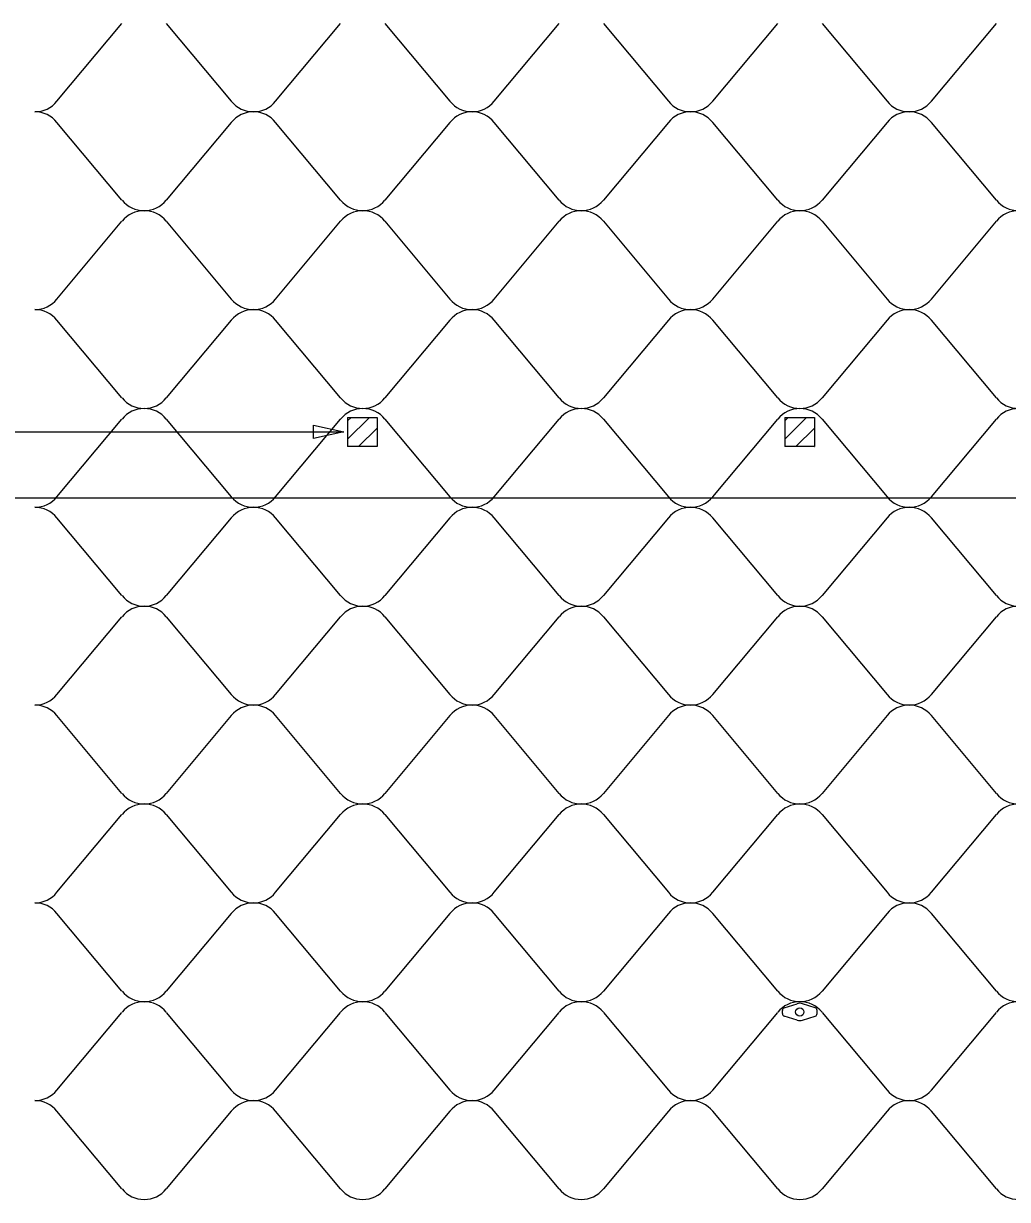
# Model space of a CAD drawing. Extents: x 638850 to 644908, y 297188 to 298900.
# Drawn here: x 641411 to 641514.3, y 297623 to 297746.5 of the extents above; entities that cross this region are included whole.
import ezdxf

# ---------------------------------------------------------------- set-up
doc = ezdxf.new("R2010")
doc.units = 0
for name, color, linetype in [('4', 7, 'Continuous'), ('5', 7, 'Continuous'), ('6', 7, 'Continuous')]:
    doc.layers.add(name, color=color, linetype=linetype)

msp = doc.modelspace()

# ---------------------------------------------------------------- linework, layer by layer
at = {"layer": '4'}
for p, q in [((641414.47, 297738.38), (641421.3, 297746.55)), ((641425.95, 297746.55), (641432.78, 297738.38)), ((641437.43, 297738.38), (641444.26, 297746.55)), ((641448.91, 297746.55), (641455.75, 297738.38)), ((641460.4, 297738.38), (641467.23, 297746.55)), ((641471.88, 297746.55), (641478.71, 297738.38)), ((641483.36, 297738.38), (641490.19, 297746.55)), ((641494.84, 297746.55), (641501.67, 297738.38)), ((641506.32, 297738.38), (641513.15, 297746.55)), ((641421.3, 297727.99), (641414.47, 297736.16)), ((641432.78, 297736.16), (641425.95, 297727.99)), ((641444.26, 297727.99), (641437.43, 297736.16)), ((641455.75, 297736.16), (641448.91, 297727.99)), ((641467.23, 297727.99), (641460.4, 297736.16)), ((641478.71, 297736.16), (641471.88, 297727.99)), ((641490.19, 297727.99), (641483.36, 297736.16)), ((641501.67, 297736.16), (641494.84, 297727.99)), ((641513.15, 297727.99), (641506.32, 297736.16)), ((641414.47, 297717.6), (641421.3, 297725.77)), ((641425.95, 297725.77), (641432.78, 297717.6)), ((641437.43, 297717.6), (641444.26, 297725.77)), ((641448.91, 297725.77), (641455.75, 297717.6)), ((641460.4, 297717.6), (641467.23, 297725.77)), ((641471.88, 297725.77), (641478.71, 297717.6)), ((641483.36, 297717.6), (641490.19, 297725.77)), ((641494.84, 297725.77), (641501.67, 297717.6)), ((641506.32, 297717.6), (641513.15, 297725.77)), ((641421.3, 297707.22), (641414.47, 297715.38)), ((641432.78, 297715.38), (641425.95, 297707.22)), ((641444.26, 297707.22), (641437.43, 297715.38)), ((641455.75, 297715.38), (641448.91, 297707.22)), ((641467.23, 297707.22), (641460.4, 297715.38)), ((641478.71, 297715.38), (641471.88, 297707.22)), ((641490.19, 297707.22), (641483.36, 297715.38)), ((641501.67, 297715.38), (641494.84, 297707.22)), ((641513.15, 297707.22), (641506.32, 297715.38)), ((641414.47, 297696.83), (641421.3, 297704.99)), ((641425.95, 297704.99), (641432.78, 297696.83)), ((641437.43, 297696.83), (641444.26, 297704.99)), ((641448.91, 297704.99), (641455.75, 297696.83)), ((641460.4, 297696.83), (641467.23, 297704.99)), ((641471.88, 297704.99), (641478.71, 297696.83)), ((641483.36, 297696.83), (641490.19, 297704.99)), ((641494.84, 297704.99), (641501.67, 297696.83)), ((641506.32, 297696.83), (641513.15, 297704.99)), ((641421.3, 297686.44), (641414.47, 297694.61)), ((641432.78, 297694.61), (641425.95, 297686.44)), ((641444.26, 297686.44), (641437.43, 297694.61)), ((641455.75, 297694.61), (641448.91, 297686.44)), ((641467.23, 297686.44), (641460.4, 297694.61)), ((641478.71, 297694.61), (641471.88, 297686.44)), ((641490.19, 297686.44), (641483.36, 297694.61)), ((641501.67, 297694.61), (641494.84, 297686.44)), ((641513.15, 297686.44), (641506.32, 297694.61)), ((641414.47, 297676.05), (641421.3, 297684.22)), ((641425.95, 297684.22), (641432.78, 297676.05)), ((641437.43, 297676.05), (641444.26, 297684.22)), ((641448.91, 297684.22), (641455.75, 297676.05)), ((641460.4, 297676.05), (641467.23, 297684.22)), ((641471.88, 297684.22), (641478.71, 297676.05)), ((641483.36, 297676.05), (641490.19, 297684.22)), ((641494.84, 297684.22), (641501.67, 297676.05)), ((641506.32, 297676.05), (641513.15, 297684.22)), ((641421.3, 297665.66), (641414.47, 297673.83)), ((641432.78, 297673.83), (641425.95, 297665.66)), ((641444.26, 297665.66), (641437.43, 297673.83)), ((641455.75, 297673.83), (641448.91, 297665.66)), ((641467.23, 297665.66), (641460.4, 297673.83)), ((641478.71, 297673.83), (641471.88, 297665.66)), ((641490.19, 297665.66), (641483.36, 297673.83)), ((641501.67, 297673.83), (641494.84, 297665.66)), ((641513.15, 297665.66), (641506.32, 297673.83)), ((641414.47, 297655.27), (641421.3, 297663.44)), ((641425.95, 297663.44), (641432.78, 297655.27)), ((641437.43, 297655.27), (641444.26, 297663.44)), ((641448.91, 297663.44), (641455.75, 297655.27)), ((641460.4, 297655.27), (641467.23, 297663.44)), ((641471.88, 297663.44), (641478.71, 297655.27)), ((641483.36, 297655.27), (641490.19, 297663.44)), ((641494.84, 297663.44), (641501.67, 297655.27)), ((641506.32, 297655.27), (641513.15, 297663.44)), ((641421.3, 297644.89), (641414.47, 297653.05)), ((641432.78, 297653.05), (641425.95, 297644.89)), ((641444.26, 297644.89), (641437.43, 297653.05)), ((641455.75, 297653.05), (641448.91, 297644.89)), ((641467.23, 297644.89), (641460.4, 297653.05)), ((641478.71, 297653.05), (641471.88, 297644.89)), ((641490.19, 297644.89), (641483.36, 297653.05)), ((641501.67, 297653.05), (641494.84, 297644.89)), ((641513.15, 297644.89), (641506.32, 297653.05)), ((641414.47, 297634.5), (641421.3, 297642.66)), ((641425.95, 297642.66), (641432.78, 297634.5)), ((641437.43, 297634.5), (641444.26, 297642.66)), ((641448.91, 297642.66), (641455.75, 297634.5)), ((641460.4, 297634.5), (641467.23, 297642.66)), ((641471.88, 297642.66), (641478.71, 297634.5)), ((641483.36, 297634.5), (641490.19, 297642.66)), ((641494.84, 297642.66), (641501.67, 297634.5)), ((641506.32, 297634.5), (641513.15, 297642.66)), ((641421.3, 297624.11), (641414.47, 297632.28)), ((641432.78, 297632.28), (641425.95, 297624.11)), ((641444.26, 297624.11), (641437.43, 297632.28)), ((641455.75, 297632.28), (641448.91, 297624.11)), ((641467.23, 297624.11), (641460.4, 297632.28)), ((641478.71, 297632.28), (641471.88, 297624.11)), ((641490.19, 297624.11), (641483.36, 297632.28)), ((641501.67, 297632.28), (641494.84, 297624.11)), ((641513.15, 297624.11), (641506.32, 297632.28))]:
    msp.add_line(p, q, dxfattribs=at)
for centre, start, end in [((641412.14, 297740.26), 270, 321.0518), ((641435.11, 297740.26), 218.9482, 270), ((641435.11, 297740.26), 270, 321.0518), ((641458.07, 297740.26), 218.9482, 270), ((641458.07, 297740.26), 270, 321.0518), ((641481.03, 297740.26), 218.9482, 270), ((641481.03, 297740.26), 270, 321.0518), ((641504, 297740.26), 218.9482, 270), ((641504, 297740.26), 270, 321.0518), ((641412.14, 297734.28), 38.9482, 90), ((641435.11, 297734.28), 90, 141.0518), ((641435.11, 297734.28), 38.9482, 90), ((641458.07, 297734.28), 90, 141.0518), ((641458.07, 297734.28), 38.9482, 90), ((641481.03, 297734.28), 90, 141.0518), ((641481.03, 297734.28), 38.9482, 90), ((641504, 297734.28), 90, 141.0518), ((641504, 297734.28), 38.9482, 90), ((641423.63, 297729.87), 218.9482, 270), ((641423.63, 297729.87), 270, 321.0518), ((641446.59, 297729.87), 218.9482, 270), ((641446.59, 297729.87), 270, 321.0518), ((641469.55, 297729.87), 218.9482, 270), ((641469.55, 297729.87), 270, 321.0518), ((641492.52, 297729.87), 218.9482, 270), ((641492.52, 297729.87), 270, 321.0518), ((641515.48, 297729.87), 218.9482, 270), ((641423.63, 297723.89), 90, 141.0518), ((641423.63, 297723.89), 38.9482, 90), ((641446.59, 297723.89), 90, 141.0518), ((641446.59, 297723.89), 38.9482, 90), ((641469.55, 297723.89), 90, 141.0518), ((641469.55, 297723.89), 38.9482, 90), ((641492.52, 297723.89), 90, 141.0518), ((641492.52, 297723.89), 38.9482, 90), ((641515.48, 297723.89), 90, 141.0518), ((641412.14, 297719.48), 270, 321.0518), ((641435.11, 297719.48), 218.9482, 270), ((641435.11, 297719.48), 270, 321.0518), ((641458.07, 297719.48), 218.9482, 270), ((641458.07, 297719.48), 270, 321.0518), ((641481.03, 297719.48), 218.9482, 270), ((641481.03, 297719.48), 270, 321.0518), ((641504, 297719.48), 218.9482, 270), ((641504, 297719.48), 270, 321.0518), ((641412.14, 297713.5), 38.9482, 90), ((641435.11, 297713.5), 90, 141.0518), ((641435.11, 297713.5), 38.9482, 90), ((641458.07, 297713.5), 90, 141.0518), ((641458.07, 297713.5), 38.9482, 90), ((641481.03, 297713.5), 90, 141.0518), ((641481.03, 297713.5), 38.9482, 90), ((641504, 297713.5), 90, 141.0518), ((641504, 297713.5), 38.9482, 90), ((641423.63, 297709.09), 218.9482, 270), ((641423.63, 297709.09), 270, 321.0518), ((641446.59, 297709.09), 218.9482, 270), ((641446.59, 297709.09), 270, 321.0518), ((641469.55, 297709.09), 218.9482, 270), ((641469.55, 297709.09), 270, 321.0518), ((641492.52, 297709.09), 218.9482, 270), ((641492.52, 297709.09), 270, 321.0518), ((641515.48, 297709.09), 218.9482, 270), ((641423.63, 297703.11), 90, 141.0518), ((641423.63, 297703.11), 38.9482, 90), ((641446.59, 297703.11), 90, 141.0518), ((641446.59, 297703.11), 38.9482, 90), ((641469.55, 297703.11), 90, 141.0518), ((641469.55, 297703.11), 38.9482, 90), ((641492.52, 297703.11), 90, 141.0518), ((641492.52, 297703.11), 38.9482, 90), ((641515.48, 297703.11), 90, 141.0518), ((641412.14, 297698.71), 270, 321.0518), ((641435.11, 297698.71), 218.9482, 270), ((641435.11, 297698.71), 270, 321.0518), ((641458.07, 297698.71), 218.9482, 270), ((641458.07, 297698.71), 270, 321.0518), ((641481.03, 297698.71), 218.9482, 270), ((641481.03, 297698.71), 270, 321.0518), ((641504, 297698.71), 218.9482, 270), ((641504, 297698.71), 270, 321.0518), ((641412.14, 297692.73), 38.9482, 90), ((641435.11, 297692.73), 90, 141.0518), ((641435.11, 297692.73), 38.9482, 90), ((641458.07, 297692.73), 90, 141.0518), ((641458.07, 297692.73), 38.9482, 90), ((641481.03, 297692.73), 90, 141.0518), ((641481.03, 297692.73), 38.9482, 90), ((641504, 297692.73), 90, 141.0518), ((641504, 297692.73), 38.9482, 90), ((641423.63, 297688.32), 218.9482, 270), ((641423.63, 297682.34), 90, 141.0518), ((641423.63, 297688.32), 270, 321.0518), ((641423.63, 297682.34), 38.9482, 90), ((641446.59, 297688.32), 218.9482, 270), ((641446.59, 297682.34), 90, 141.0518), ((641446.59, 297688.32), 270, 321.0518), ((641446.59, 297682.34), 38.9482, 90), ((641469.55, 297688.32), 218.9482, 270), ((641469.55, 297682.34), 90, 141.0518), ((641469.55, 297688.32), 270, 321.0518), ((641469.55, 297682.34), 38.9482, 90), ((641492.52, 297688.32), 218.9482, 270), ((641492.52, 297682.34), 90, 141.0518), ((641492.52, 297688.32), 270, 321.0518), ((641492.52, 297682.34), 38.9482, 90), ((641515.48, 297688.32), 218.9482, 270), ((641515.48, 297682.34), 90, 141.0518), ((641412.14, 297677.93), 270, 321.0518), ((641435.11, 297677.93), 218.9482, 270), ((641435.11, 297677.93), 270, 321.0518), ((641458.07, 297677.93), 218.9482, 270), ((641458.07, 297677.93), 270, 321.0518), ((641481.03, 297677.93), 218.9482, 270), ((641481.03, 297677.93), 270, 321.0518), ((641504, 297677.93), 218.9482, 270), ((641504, 297677.93), 270, 321.0518), ((641412.14, 297671.95), 38.9482, 90), ((641435.11, 297671.95), 90, 141.0518), ((641435.11, 297671.95), 38.9482, 90), ((641458.07, 297671.95), 90, 141.0518), ((641458.07, 297671.95), 38.9482, 90), ((641481.03, 297671.95), 90, 141.0518), ((641481.03, 297671.95), 38.9482, 90), ((641504, 297671.95), 90, 141.0518), ((641504, 297671.95), 38.9482, 90), ((641423.63, 297667.54), 218.9482, 270), ((641423.63, 297667.54), 270, 321.0518), ((641446.59, 297667.54), 218.9482, 270), ((641446.59, 297667.54), 270, 321.0518), ((641469.55, 297667.54), 218.9482, 270), ((641469.55, 297667.54), 270, 321.0518), ((641492.52, 297667.54), 218.9482, 270), ((641492.52, 297667.54), 270, 321.0518), ((641515.48, 297667.54), 218.9482, 270), ((641423.63, 297661.56), 90, 141.0518), ((641423.63, 297661.56), 38.9482, 90), ((641446.59, 297661.56), 90, 141.0518), ((641446.59, 297661.56), 38.9482, 90), ((641469.55, 297661.56), 90, 141.0518), ((641469.55, 297661.56), 38.9482, 90), ((641492.52, 297661.56), 90, 141.0518), ((641492.52, 297661.56), 38.9482, 90), ((641515.48, 297661.56), 90, 141.0518), ((641412.14, 297657.15), 270, 321.0518), ((641435.11, 297657.15), 218.9482, 270), ((641435.11, 297657.15), 270, 321.0518), ((641458.07, 297657.15), 218.9482, 270), ((641458.07, 297657.15), 270, 321.0518), ((641481.03, 297657.15), 218.9482, 270), ((641481.03, 297657.15), 270, 321.0518), ((641504, 297657.15), 218.9482, 270), ((641504, 297657.15), 270, 321.0518), ((641412.14, 297651.17), 38.9482, 90), ((641435.11, 297651.17), 90, 141.0518), ((641435.11, 297651.17), 38.9482, 90), ((641458.07, 297651.17), 90, 141.0518), ((641458.07, 297651.17), 38.9482, 90), ((641481.03, 297651.17), 90, 141.0518), ((641481.03, 297651.17), 38.9482, 90), ((641504, 297651.17), 90, 141.0518), ((641504, 297651.17), 38.9482, 90), ((641423.63, 297646.77), 218.9482, 270), ((641423.63, 297646.77), 270, 321.0518), ((641446.59, 297646.77), 218.9482, 270), ((641446.59, 297646.77), 270, 321.0518), ((641469.55, 297646.77), 218.9482, 270), ((641469.55, 297646.77), 270, 321.0518), ((641492.52, 297646.77), 218.9482, 270), ((641492.52, 297646.77), 270, 321.0518), ((641515.48, 297646.77), 218.9482, 270), ((641423.63, 297640.79), 90, 141.0518), ((641423.63, 297640.79), 38.9482, 90), ((641446.59, 297640.79), 90, 141.0518), ((641446.59, 297640.79), 38.9482, 90), ((641469.55, 297640.79), 90, 141.0518), ((641469.55, 297640.79), 38.9482, 90), ((641492.52, 297640.79), 90, 141.0518), ((641492.52, 297640.79), 38.9482, 90), ((641515.48, 297640.79), 90, 141.0518), ((641412.14, 297636.38), 270, 321.0518), ((641412.14, 297630.4), 38.9482, 90), ((641435.11, 297636.38), 218.9482, 270), ((641435.11, 297630.4), 90, 141.0518), ((641435.11, 297636.38), 270, 321.0518), ((641435.11, 297630.4), 38.9482, 90), ((641458.07, 297636.38), 218.9482, 270), ((641458.07, 297630.4), 90, 141.0518), ((641458.07, 297636.38), 270, 321.0518), ((641458.07, 297630.4), 38.9482, 90), ((641481.03, 297636.38), 218.9482, 270), ((641481.03, 297630.4), 90, 141.0518), ((641481.03, 297636.38), 270, 321.0518), ((641481.03, 297630.4), 38.9482, 90), ((641504, 297636.38), 218.9482, 270), ((641504, 297630.4), 90, 141.0518), ((641504, 297636.38), 270, 321.0518), ((641504, 297630.4), 38.9482, 90), ((641423.63, 297625.99), 218.9482, 270), ((641423.63, 297625.99), 270, 321.0518), ((641446.59, 297625.99), 218.9482, 270), ((641446.59, 297625.99), 270, 321.0518), ((641469.55, 297625.99), 218.9482, 270), ((641469.55, 297625.99), 270, 321.0518), ((641492.52, 297625.99), 218.9482, 270), ((641492.52, 297625.99), 270, 321.0518), ((641515.48, 297625.99), 218.9482, 270)]:
    msp.add_arc(centre, 2.99, start, end, dxfattribs=at)
at = {"layer": '5'}
for p, q in [((641388.86, 297703.65), (641444.61, 297703.65)), ((641405.39, 297696.7), (641601.73, 297696.7))]:
    msp.add_line(p, q, dxfattribs=at)
msp.add_lwpolyline([(641441.43, 297704.36), (641444.61, 297703.65), (641441.43, 297702.94)], close=True, dxfattribs=at)
at = {"layer": '6'}
for p, q in [((641445, 297705.17), (641448.11, 297705.17)), ((641445, 297705.17), (641445, 297702.11)), ((641445, 297702.89), (641447.29, 297705.17)), ((641445, 297704.82), (641445.36, 297705.17)), ((641448.11, 297705.17), (641448.11, 297702.11)), ((641490.93, 297705.17), (641494.03, 297705.17)), ((641490.93, 297705.17), (641490.93, 297702.11)), ((641490.93, 297702.89), (641493.22, 297705.17)), ((641490.93, 297704.82), (641491.28, 297705.17)), ((641494.03, 297705.17), (641494.03, 297702.11)), ((641446.16, 297702.11), (641448.11, 297704.05)), ((641492.09, 297702.11), (641494.03, 297704.05)), ((641448.11, 297702.11), (641445, 297702.11)), ((641448.09, 297702.11), (641448.11, 297702.12)), ((641494.03, 297702.11), (641490.93, 297702.11)), ((641494.02, 297702.11), (641494.03, 297702.12)), ((641490.87, 297643.13), (641492.22, 297643.57)), ((641494.12, 297643.13), (641492.78, 297643.57)), ((641490.68, 297642.53), (641490.68, 297642.87)), ((641492.22, 297641.83), (641490.87, 297642.26)), ((641492.78, 297641.83), (641494.12, 297642.26)), ((641494.32, 297642.53), (641494.32, 297642.87))]:
    msp.add_line(p, q, dxfattribs=at)
msp.add_circle((641492.5, 297642.7), 0.433, dxfattribs=at)
for centre, radius, start, end in [((641492.5, 297642.7), 0.911, 72.2974, 107.7022), ((641490.96, 297642.87), 0.279, 107.7019, 180), ((641490.96, 297642.53), 0.279, 180, 252.2979), ((641494.04, 297642.87), 0.279, 359.9999, 72.298), ((641494.04, 297642.53), 0.279, 287.702, 360), ((641492.5, 297642.7), 0.911, 252.2975, 287.7021)]:
    msp.add_arc(centre, radius, start, end, dxfattribs=at)

doc.saveas('drawing.dxf')
